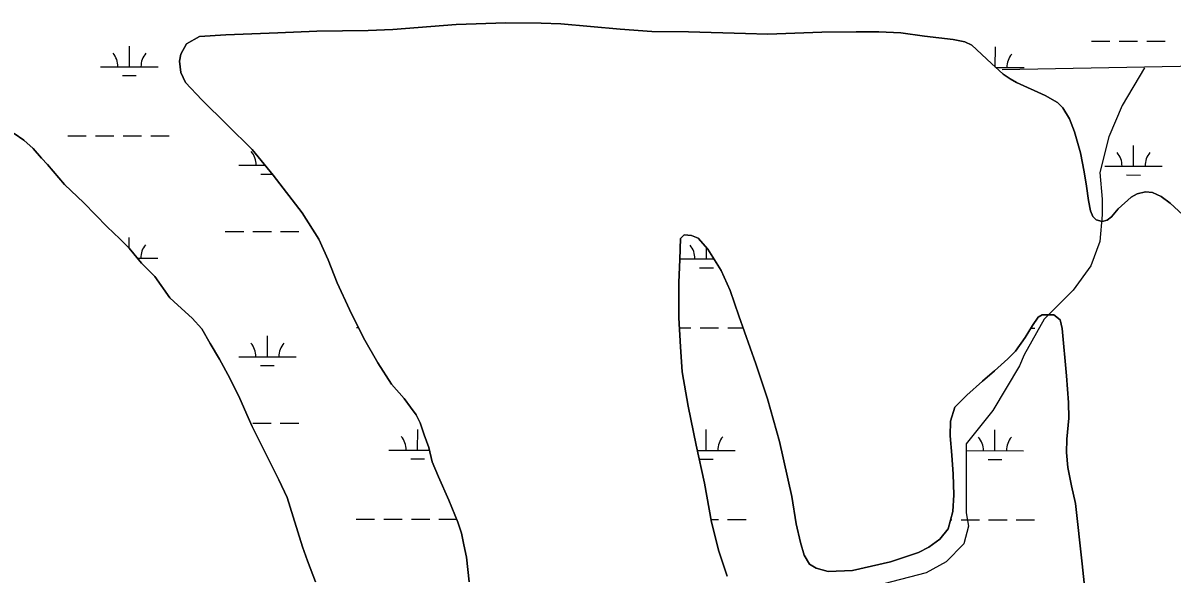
# Model space of a CAD drawing. Extents: x 3148686 to 3186545, y 916144 to 941516.
# Drawn here: x 3169073 to 3171071, y 929583 to 930542 of the extents above; entities that cross this region are included whole.
import ezdxf

# ---------------------------------------------------------------- set-up
doc = ezdxf.new("R2010")
doc.units = 0
for name, color, linetype in [('V-SITE-VEGE', 7, 'Continuous'), ('V-TOPO-SHOR', 7, 'Continuous'), ('V-WETL-SWMP', 7, 'Continuous')]:
    doc.layers.add(name, color=color, linetype=linetype)

msp = doc.modelspace()

# ---------------------------------------------------------------- linework, layer by layer
at = {"layer": 'V-SITE-VEGE'}
for points in [[(3169848.4, 929570.7), (3169843.6, 929613.5), (3169839.5, 929635.1), (3169834.9, 929655.5), (3169828.7, 929674.5), (3169813.4, 929712.9), (3169795, 929753.3), (3169784.2, 929779.6), (3169778.3, 929804.3), (3169770.5, 929826.4), (3169763.5, 929847.1), (3169756.1, 929861.1), (3169746.3, 929874.4), (3169735.3, 929889.5), (3169713.4, 929914.2), (3169689.7, 929951.2), (3169664.9, 929994.7), (3169640.6, 930044.2), (3169619.2, 930090.1), (3169603.4, 930130.4), (3169587.1, 930166.1), (3169558, 930211.7), (3169507.8, 930277.1), (3169470.9, 930321.8), (3169427.5, 930364.5), (3169383.9, 930408.3), (3169355.2, 930438.3), (3169347.1, 930455.8), (3169344.9, 930475.6), (3169347.4, 930487.8), (3169356.8, 930505.6), (3169379.7, 930518.3), (3169425.4, 930520.9), (3169515.6, 930524.5), (3169583.4, 930527.6), (3169672.9, 930528.4), (3169716, 930530.1), (3169825.9, 930539.1), (3169912, 930541.7), (3169973.7, 930541.6), (3170007.9, 930540.2), (3170111.3, 930531), (3170166.2, 930526.8), (3170229.7, 930526.3), (3170329.1, 930523.3), (3170368.1, 930522.3), (3170461.6, 930525.8), (3170521.2, 930526.1), (3170560.9, 930526.4), (3170599.4, 930524.6), (3170640.3, 930518.7), (3170689.9, 930513), (3170710.3, 930508.7), (3170722.8, 930503), (3170756.7, 930471.1), (3170776.9, 930452.5), (3170789.3, 930444.7), (3170800.5, 930438.3), (3170850.2, 930415.9), (3170871.6, 930403.5), (3170881, 930394.2), (3170892.5, 930375.2), (3170901.1, 930352.9), (3170911.3, 930315.9), (3170917.8, 930283), (3170921.7, 930258.5), (3170925.2, 930233.5), (3170929, 930215.5), (3170932.9, 930205.4), (3170939, 930199.7), (3170949.1, 930196.8), (3170957.8, 930198.9), (3170965.4, 930205.2)], [(3169057.4, 930349.9), (3169074.3, 930338.3), (3169090.1, 930323.4), (3169104.7, 930306.8), (3169115, 930295.6), (3169144.9, 930261), (3169178.6, 930229.3)], [(3170965.4, 930205.2), (3170976.8, 930218.8), (3170999.8, 930239.1), (3171009.9, 930244.9), (3171024.6, 930248.2), (3171036.8, 930247.4), (3171051.8, 930240.5), (3171067.2, 930228.6), (3171118.9, 930181.4)], [(3169178.6, 930229.3), (3169219.3, 930187.3), (3169241.3, 930167), (3169257.4, 930150.6), (3169278.7, 930124.7), (3169301.7, 930101.1), (3169328.2, 930064), (3169342.1, 930051.3), (3169367, 930029.2), (3169383.5, 930010.5), (3169398.3, 929985.1), (3169414.2, 929957.9), (3169432.3, 929924.9), (3169449.5, 929889.5), (3169464.5, 929856.6), (3169471, 929840.9), (3169517.5, 929748.1), (3169531.9, 929717.6), (3169542.2, 929683.9), (3169558.6, 929631.5), (3169567.3, 929607.4), (3169581.5, 929571)], [(3170919.3, 929558.1), (3170914.7, 929602.4), (3170903, 929706.8), (3170895.6, 929737.8), (3170889.4, 929769.3), (3170887.3, 929795.6), (3170887.7, 929818.9), (3170891.5, 929855.3), (3170890.6, 929882.4), (3170887, 929928.7), (3170879.4, 930010.8), (3170876.2, 930026.3), (3170865.3, 930034.7), (3170845, 930034.9), (3170838, 930030.6), (3170827.9, 930015.9), (3170815.4, 929995.2), (3170798.7, 929971.4), (3170785.1, 929958.4), (3170761.8, 929937.3), (3170740.9, 929919.5), (3170713.7, 929895.3), (3170692.9, 929874.2), (3170685.2, 929849.8), (3170685, 929824.5), (3170688, 929791.2), (3170689.9, 929758.1), (3170691.4, 929722), (3170689.6, 929693.1), (3170681.7, 929663.2), (3170666.9, 929645), (3170647.8, 929630.9), (3170630.1, 929621.9), (3170580.9, 929605.9), (3170515.2, 929590.8), (3170472.8, 929589), (3170451.9, 929594.4), (3170440.3, 929601.6), (3170431.1, 929617), (3170424.8, 929639), (3170417.3, 929671.7), (3170409.6, 929719.2), (3170388.1, 929814.5), (3170367.5, 929888.7), (3170346.9, 929949.8), (3170317.5, 930033.2), (3170302.1, 930077.1), (3170286.6, 930111.5), (3170263.5, 930148.5), (3170246.7, 930168.1), (3170234.9, 930172.7), (3170222.3, 930173.8), (3170215.9, 930167.5), (3170214.6, 930130.8), (3170212.9, 930090.7), (3170213.2, 930029.6), (3170216.1, 929979.3), (3170219, 929935.7), (3170229.5, 929876.2), (3170243.2, 929808.4), (3170257.9, 929742.4), (3170269.6, 929674.3), (3170282.5, 929623.9), (3170296.9, 929580.7)]]:
    msp.add_lwpolyline(points, dxfattribs=at)
at = {"layer": 'V-TOPO-SHOR'}
msp.add_line((3171343.8, 930471.3), (3170775.3, 930460.3), dxfattribs=at)
msp.add_lwpolyline([(3171022.8, 930463.9), (3170984.1, 930398.2), (3170960.8, 930344.1), (3170945.3, 930282.2), (3170949.1, 930235.8), (3170949.1, 930208.7), (3170945.2, 930162.3), (3170929.6, 930119.8), (3170898.7, 930077.3), (3170867.7, 930046.4), (3170848.3, 930027.1), (3170813.5, 929965.3), (3170805.7, 929946), (3170759.2, 929868.7), (3170712.8, 929810.7), (3170712.7, 929764.3), (3170712.7, 929725.6), (3170712.7, 929690.8), (3170716.5, 929667.6), (3170708.7, 929636.7), (3170677.8, 929605.8), (3170642.9, 929586.5), (3170569.5, 929567.3)], dxfattribs=at)
at = {"layer": 'V-WETL-SWMP'}
for p, q in [((3170930.6, 930510.4), (3170962.6, 930510.4)), ((3170978.6, 930510.3), (3171010.6, 930510.3)), ((3171026.6, 930510.3), (3171058.6, 930510.3)), ((3169257.7, 930465.7), (3169257.8, 930501.7)), ((3170763.4, 930464.9), (3170763.5, 930500.1)), ((3169207.7, 930465.8), (3169307.7, 930465.7)), ((3170764.2, 930464.1), (3170813.4, 930464.1)), ((3169245.7, 930450.3), (3169269.7, 930450.3)), ((3169150.8, 930345.8), (3169182.8, 930345.7)), ((3169198.8, 930345.7), (3169230.8, 930345.7)), ((3169246.8, 930345.7), (3169278.8, 930345.6)), ((3169294.8, 930345.6), (3169326.8, 930345.6)), ((3171003.7, 930293.1), (3171003.8, 930329.1)), ((3169448, 930294.7), (3169493.3, 930294.7)), ((3170953.7, 930293.1), (3171053.7, 930293)), ((3169486, 930279.2), (3169506.1, 930279.2)), ((3170991.7, 930277.7), (3171015.7, 930277.6)), ((3169257.4, 930150.6), (3169257.4, 930169)), ((3169424.5, 930179.3), (3169456.5, 930179.3)), ((3169472.5, 930179.3), (3169504.5, 930179.2)), ((3169520.5, 930179.2), (3169552.5, 930179.2)), ((3170261.2, 930132), (3170261.2, 930151.2)), ((3169271.8, 930133), (3169307.4, 930133)), ((3170214.6, 930132), (3170273.8, 930132)), ((3170249.2, 930116.6), (3170273.2, 930116.5)), ((3169652.3, 930012.6), (3169656.1, 930012.6)), ((3170214.2, 930012), (3170234.2, 930011.9)), ((3170250.2, 930011.9), (3170282.2, 930011.9)), ((3170298.2, 930011.9), (3170325, 930011.9)), ((3170825.1, 930011.3), (3170832.1, 930011.3)), ((3169497.7, 929962), (3169497.7, 929998)), ((3169447.7, 929962), (3169547.7, 929961.9)), ((3169485.7, 929946.6), (3169509.7, 929946.5)), ((3169472.1, 929846.6), (3169504.1, 929846.5)), ((3169520.1, 929846.5), (3169552.1, 929846.5)), ((3169758.9, 929799.8), (3169759, 929835.8)), ((3170260.8, 929799.3), (3170260.9, 929835.3)), ((3170762.7, 929798.8), (3170762.8, 929834.8)), ((3169708.9, 929799.9), (3169779.4, 929799.8)), ((3169746.9, 929784.4), (3169770.9, 929784.4)), ((3170245.2, 929799.3), (3170310.8, 929799.3)), ((3170248.8, 929783.9), (3170272.8, 929783.9)), ((3170712.7, 929798.8), (3170812.7, 929798.7)), ((3170750.7, 929783.4), (3170774.7, 929783.3)), ((3169652, 929679.9), (3169684, 929679.9)), ((3169700, 929679.8), (3169732, 929679.8)), ((3169748, 929679.8), (3169780, 929679.8)), ((3169796, 929679.7), (3169826.6, 929679.7)), ((3170268.7, 929679.2), (3170281.9, 929679.2)), ((3170297.9, 929679.2), (3170329.9, 929679.2)), ((3170685.8, 929678.8), (3170687.8, 929678.8)), ((3170703.8, 929678.8), (3170735.8, 929678.7)), ((3170751.8, 929678.7), (3170783.8, 929678.7)), ((3170799.8, 929678.7), (3170831.8, 929678.6))]:
    msp.add_line(p, q, dxfattribs=at)
for points in [[(3170560.9, 930526.4), (3170521.2, 930526.1), (3170461.6, 930525.8), (3170368.1, 930522.3), (3170329.1, 930523.3), (3170229.7, 930526.3), (3170166.2, 930526.8), (3170111.3, 930531), (3170007.9, 930540.2), (3169973.7, 930541.6), (3169912, 930541.7), (3169825.9, 930539.1), (3169716, 930530.1), (3169672.9, 930528.4), (3169583.4, 930527.6), (3169515.6, 930524.5), (3169425.4, 930520.9), (3169379.7, 930518.3), (3169356.8, 930505.6), (3169347.4, 930487.8), (3169344.9, 930475.6), (3169347.1, 930455.8), (3169355.2, 930438.3), (3169383.9, 930408.3), (3169427.5, 930364.5), (3169470.9, 930321.8), (3169507.8, 930277.1), (3169558, 930211.7), (3169587.1, 930166.1), (3169603.4, 930130.4), (3169619.2, 930090.1), (3169640.6, 930044.2), (3169664.9, 929994.7), (3169689.7, 929951.2), (3169713.4, 929914.2), (3169735.3, 929889.5), (3169746.3, 929874.4), (3169756.1, 929861.1), (3169763.5, 929847.1), (3169770.5, 929826.4), (3169778.3, 929804.3), (3169784.2, 929779.6), (3169795, 929753.3), (3169813.4, 929712.9), (3169828.7, 929674.5), (3169834.9, 929655.5), (3169839.5, 929635.1), (3169843.6, 929613.5), (3169848.4, 929570.7)], [(3171118.9, 930181.4), (3171067.2, 930228.6), (3171051.8, 930240.5), (3171036.8, 930247.4), (3171024.6, 930248.2), (3171009.9, 930244.9), (3170999.8, 930239.1), (3170976.8, 930218.8), (3170965.4, 930205.2), (3170957.8, 930198.9), (3170949.1, 930196.8), (3170939, 930199.7), (3170932.9, 930205.4), (3170929, 930215.5), (3170925.2, 930233.5), (3170921.7, 930258.5), (3170917.8, 930283), (3170911.3, 930315.9), (3170901.1, 930352.9), (3170892.5, 930375.2), (3170881, 930394.2), (3170871.6, 930403.5), (3170850.2, 930415.9), (3170800.5, 930438.3), (3170789.3, 930444.7), (3170776.9, 930452.5), (3170756.7, 930471.1), (3170722.8, 930503), (3170710.3, 930508.7), (3170689.9, 930513), (3170640.3, 930518.7), (3170599.4, 930524.6), (3170560.9, 930526.4)], [(3169581.5, 929571), (3169567.3, 929607.4), (3169558.6, 929631.5), (3169542.2, 929683.9), (3169531.9, 929717.6), (3169517.5, 929748.1), (3169471, 929840.9), (3169464.5, 929856.6), (3169449.5, 929889.5), (3169432.3, 929924.9), (3169414.2, 929957.9), (3169398.3, 929985.1), (3169383.5, 930010.5), (3169367, 930029.2), (3169342.1, 930051.3), (3169328.2, 930064), (3169301.7, 930101.1), (3169278.7, 930124.7), (3169257.4, 930150.6), (3169241.3, 930167), (3169219.3, 930187.3), (3169178.6, 930229.3), (3169144.9, 930261), (3169115, 930295.6), (3169104.7, 930306.8), (3169090.1, 930323.4), (3169074.3, 930338.3), (3169057.4, 930349.9)], [(3170296.9, 929580.7), (3170282.5, 929623.9), (3170269.6, 929674.3), (3170257.9, 929742.4), (3170243.2, 929808.4), (3170229.5, 929876.2), (3170219, 929935.7), (3170216.1, 929979.3), (3170213.2, 930029.6), (3170212.9, 930090.7), (3170214.6, 930130.8), (3170215.9, 930167.5), (3170222.3, 930173.8), (3170234.9, 930172.7), (3170246.7, 930168.1), (3170263.5, 930148.5), (3170286.6, 930111.5), (3170302.1, 930077.1), (3170317.5, 930033.2), (3170346.9, 929949.8), (3170367.5, 929888.7), (3170388.1, 929814.5), (3170409.6, 929719.2), (3170417.3, 929671.7), (3170424.8, 929639), (3170431.1, 929617), (3170440.3, 929601.6), (3170451.9, 929594.4), (3170472.8, 929589), (3170515.2, 929590.8), (3170580.9, 929605.9), (3170630.1, 929621.9), (3170647.8, 929630.9), (3170666.9, 929644.9), (3170681.7, 929663.2), (3170689.6, 929693.1), (3170691.4, 929722), (3170689.9, 929758.1), (3170688, 929791.2), (3170685, 929824.5), (3170685.2, 929849.8), (3170692.9, 929874.2), (3170713.7, 929895.3), (3170740.9, 929919.5), (3170761.8, 929937.3), (3170785.1, 929958.4), (3170798.7, 929971.4), (3170815.4, 929995.2), (3170827.9, 930015.9), (3170838, 930030.6), (3170845, 930034.9), (3170865.3, 930034.7), (3170876.2, 930026.3), (3170879.4, 930010.8), (3170887, 929928.7), (3170890.6, 929882.4), (3170891.5, 929855.3), (3170887.7, 929818.9), (3170887.3, 929795.6), (3170889.4, 929769.3), (3170895.6, 929737.8), (3170903, 929706.8), (3170914.7, 929602.4), (3170919.3, 929558.1)]]:
    msp.add_lwpolyline(points, dxfattribs=at)
for centre, start, end in [((3169202.5, 930466.3), 359.1678, 40.7115), ((3169313, 930466.1), 139.1678, 180.7115), ((3170818.7, 930464.6), 139.1678, 180.7115), ((3169442.8, 930295.2), 359.1678, 40.7115), ((3170948.5, 930293.6), 359.1678, 40.7115), ((3171059, 930293.5), 139.1678, 180.7115), ((3169312.6, 930133.5), 139.1678, 180.7115), ((3170205.9, 930132.5), 359.1678, 40.7115), ((3169442.4, 929962.5), 359.1678, 40.7115), ((3169552.9, 929962.4), 139.1678, 180.7115), ((3169703.7, 929800.4), 359.1678, 40.7115), ((3170316.1, 929799.7), 139.1678, 180.7115), ((3170707.5, 929799.3), 359.1678, 40.7115), ((3170818, 929799.2), 139.1678, 180.7115), ((3169814.2, 929800.3), 177.7286, 180.7115)]:
    msp.add_arc(centre, 35.2, start, end, dxfattribs=at)

doc.saveas('drawing.dxf')
